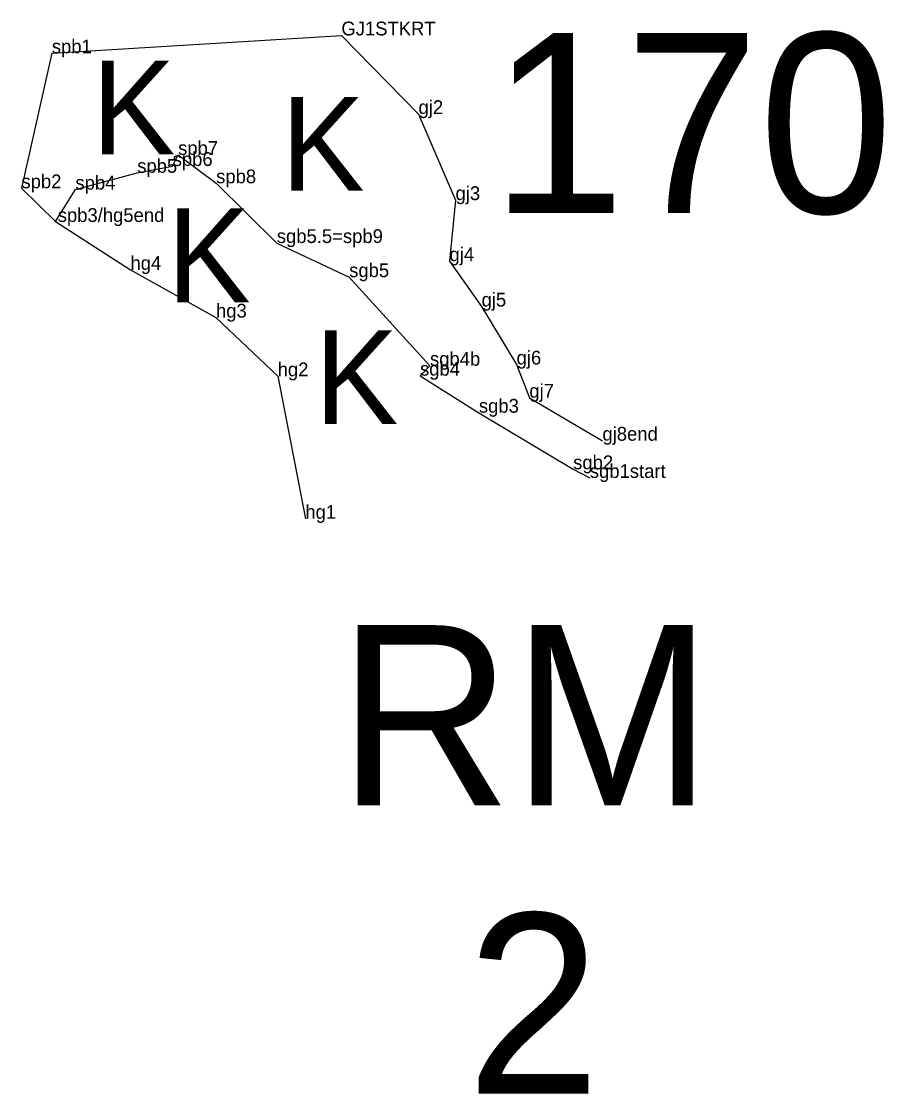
# Model space of a CAD drawing. Extents: x 2072529 to 2268796, y 436423 to 470406.
# Drawn here: x 2195534.8 to 2195847.4, y 452097.2 to 452486.1 of the extents above; entities that cross this region are included whole.
import ezdxf

# ---------------------------------------------------------------- set-up
doc = ezdxf.new("R2010")
doc.units = 0
for name, color, linetype in [('Default', 7, 'Continuous'), ('Exist Environmental Wetland Boundary', 7, 'Continuous'), ('Exist Environmental Wetland Boundary Cogo Comment', 7, 'Continuous'), ('Exist Hydro Jurisdictional Stream or Body of Water NEU Mitigable', 7, 'Continuous'), ('Exist Hydro Jurisdictional Stream or Body of Water NEU Mitigable Cogo Comment', 7, 'Continuous'), ('Exist Hydro Swamp or Marsh', 7, 'Continuous'), ('Old_Level_20', 7, 'Continuous')]:
    doc.layers.add(name, color=color, linetype=linetype)

msp = doc.modelspace()

# ---------------------------------------------------------------- linework, layer by layer
at = {"layer": 'Exist Environmental Wetland Boundary'}
for points in [[(2195545.81, 452474.52), (2195650.82, 452481.01), (2195678.81, 452452.49), (2195692.22, 452421.28), (2195690.02, 452399.11), (2195701.68, 452382.68), (2195714.37, 452361.64), (2195719, 452349.61), (2195745.5, 452334.02)], [(2195547.19, 452413.56), (2195574.34, 452395.96), (2195605.35, 452378.68), (2195627.72, 452357.39), (2195637.76, 452305.7)]]:
    msp.add_lwpolyline(points, dxfattribs=at)
at = {"layer": 'Exist Hydro Jurisdictional Stream or Body of Water NEU Mitigable'}
msp.add_lwpolyline([(2195545.81, 452474.52), (2195534.8, 452425.58), (2195547.19, 452413.56), (2195554.38, 452425.1), (2195576.79, 452431.19), (2195589.64, 452433.65), (2195591.61, 452437.67), (2195605.41, 452427.38), (2195627.41, 452405.72), (2195653.65, 452393.34), (2195682.96, 452361.22), (2195679.34, 452357.61), (2195700.69, 452344.18), (2195734.88, 452323.67), (2195740.93, 452320.51)], dxfattribs=at)
at = {"layer": 'Old_Level_20'}
for p, q in [((2195650.82, 452481.01), (2195650.82, 452481.01)), ((2195545.81, 452474.52), (2195545.81, 452474.52)), ((2195678.81, 452452.49), (2195678.81, 452452.49)), ((2195591.61, 452437.67), (2195591.61, 452437.67)), ((2195589.64, 452433.65), (2195589.64, 452433.65)), ((2195576.79, 452431.19), (2195576.79, 452431.19)), ((2195534.8, 452425.58), (2195534.8, 452425.58)), ((2195554.38, 452425.1), (2195554.38, 452425.1)), ((2195605.41, 452427.38), (2195605.41, 452427.38)), ((2195692.22, 452421.28), (2195692.22, 452421.28)), ((2195547.19, 452413.56), (2195547.19, 452413.56)), ((2195547.19, 452413.56), (2195547.19, 452413.56)), ((2195627.41, 452405.72), (2195627.41, 452405.72)), ((2195690.02, 452399.11), (2195690.02, 452399.11)), ((2195574.34, 452395.96), (2195574.34, 452395.96)), ((2195653.65, 452393.34), (2195653.65, 452393.34)), ((2195701.68, 452382.68), (2195701.68, 452382.68)), ((2195605.35, 452378.68), (2195605.35, 452378.68)), ((2195714.37, 452361.64), (2195714.37, 452361.64)), ((2195682.96, 452361.22), (2195682.96, 452361.22)), ((2195627.72, 452357.39), (2195627.72, 452357.39)), ((2195679.34, 452357.61), (2195679.34, 452357.61)), ((2195719, 452349.61), (2195719, 452349.61)), ((2195700.69, 452344.18), (2195700.69, 452344.18)), ((2195745.5, 452334.02), (2195745.5, 452334.02)), ((2195734.88, 452323.67), (2195734.88, 452323.67)), ((2195740.93, 452320.51), (2195740.93, 452320.51)), ((2195637.76, 452305.7), (2195637.76, 452305.7))]:
    msp.add_line(p, q, dxfattribs=at)

# ---------------------------------------------------------------- texts
at = {"layer": 'Default'}
for s, p in [('170', (2195705.08, 452416.56)), ('RM', (2195649.54, 452201.79)), ('2', (2195696.19, 452097.24))]:
    msp.add_text(s, height=65.34, dxfattribs=at).set_placement(p)
at = {"layer": 'Exist Environmental Wetland Boundary Cogo Comment'}
for s, p in [('GJ1STKRT', (2195650.82, 452481.01)), ('gj2', (2195678.81, 452452.49)), ('gj3', (2195692.22, 452421.28)), ('gj4', (2195690.02, 452399.11)), ('hg4', (2195574.34, 452395.96)), ('gj5', (2195701.68, 452382.68)), ('hg3', (2195605.35, 452378.68)), ('gj6', (2195714.37, 452361.64)), ('hg2', (2195627.72, 452357.39)), ('gj7', (2195719, 452349.61)), ('gj8end', (2195745.5, 452334.02)), ('hg1', (2195637.76, 452305.7))]:
    msp.add_text(s, height=5, dxfattribs=at).set_placement(p)
at = {"layer": 'Exist Hydro Jurisdictional Stream or Body of Water NEU Mitigable Cogo Comment'}
for s, p in [('spb1', (2195545.81, 452474.52)), ('spb7', (2195591.61, 452437.67)), ('spb5', (2195576.79, 452431.19)), ('spb6', (2195589.64, 452433.65)), ('spb8', (2195605.41, 452427.38)), ('spb2', (2195534.8, 452425.58)), ('spb4', (2195554.38, 452425.1)), ('spb3/hg5end', (2195547.96, 452413.35)), ('spb3', (2195547.96, 452413.35)), ('sgb5.5=spb9', (2195627.41, 452405.72)), ('sgb5', (2195653.65, 452393.34)), ('sgb4b', (2195682.96, 452361.22)), ('sgb4', (2195679.34, 452357.61)), ('sgb3', (2195700.69, 452344.18)), ('sgb2', (2195734.88, 452323.67)), ('sgb1start', (2195740.93, 452320.51))]:
    msp.add_text(s, height=5, dxfattribs=at).set_placement(p)
at = {"layer": 'Exist Hydro Swamp or Marsh'}
for p in [(2195560.32, 452437.84), (2195628.95, 452424.67), (2195587.58, 452384.25), (2195641.17, 452340.06)]:
    msp.add_text('K', height=34, dxfattribs=at).set_placement(p)

doc.saveas('drawing.dxf')
